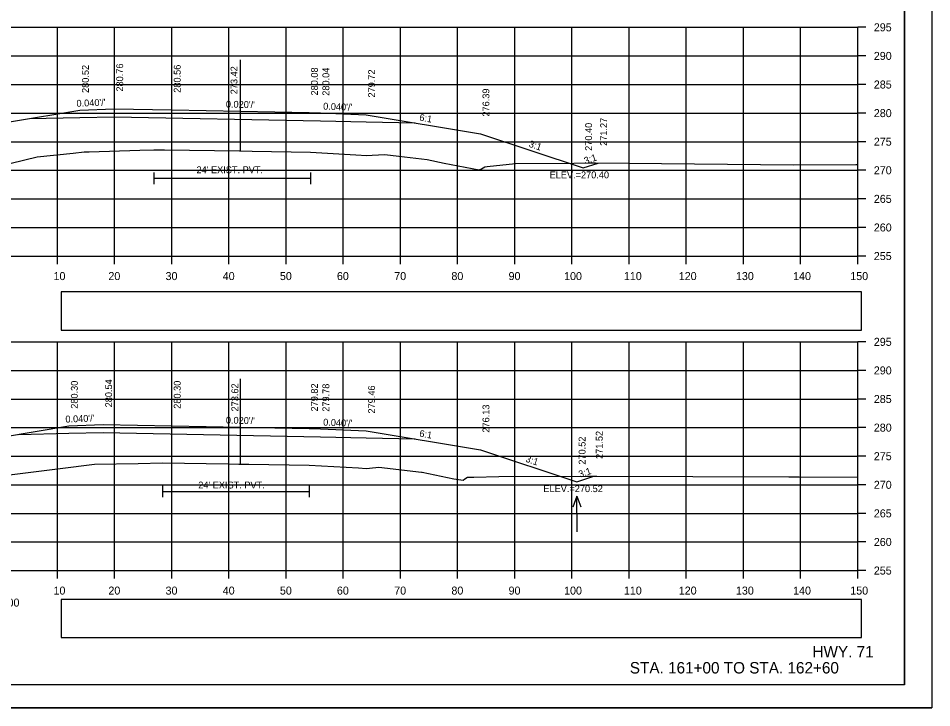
# Model space of a CAD drawing. Extents: x 285 to 4233, y -659 to 3710.
# Drawn here: x 1226.8 to 1386.6, y 598.9 to 719.5 of the extents above; entities that cross this region are included whole.
import ezdxf

# ---------------------------------------------------------------- set-up
doc = ezdxf.new("R2010")
doc.units = 0
for name, color, linetype in [('R_Alt Surface', 7, 'Continuous'), ('R_Axis', 7, 'Continuous'), ('R_Axis Annot', 7, 'Continuous'), ('R_Border', 7, 'Continuous'), ('R_Draft', 7, 'Continuous'), ('R_Exist Surface', 7, 'Continuous'), ('R_Fin Surface', 7, 'Continuous'), ('R_Grid', 7, 'Continuous'), ('R_No Plot', 7, 'Continuous'), ('R_Water', 7, 'Continuous'), ('R_Water Annot', 7, 'Continuous'), ('R_Xsect Elev', 7, 'Continuous'), ('R_Xsect Slope', 7, 'Continuous')]:
    doc.layers.add(name, color=color, linetype=linetype)

msp = doc.modelspace()

# ---------------------------------------------------------------- linework, layer by layer
at = {"layer": 'R_Alt Surface'}
for points in [[(1228.78, 701.94), (1237.62, 702.11), (1243.62, 702.23), (1243.62, 702.23), (1279.68, 701.51), (1287.68, 701.35), (1296.24, 701.18)], [(1250.54, 692.49), (1250.54, 690.49)], [(1277.93, 692.49), (1277.93, 690.49)], [(1250.54, 691.49), (1277.93, 691.49)], [(1226.84, 646.71), (1235.68, 646.89), (1241.68, 647.01), (1241.68, 647.01), (1279.68, 646.25), (1287.68, 646.09), (1296.24, 645.92)], [(1252.07, 637.71), (1252.07, 635.71)], [(1277.71, 637.71), (1277.71, 635.71)], [(1252.07, 636.71), (1277.71, 636.71)]]:
    msp.add_lwpolyline(points, dxfattribs=at)
at = {"layer": 'R_Axis'}
for p, q in [((1373.68, 677.89), (1373.68, 717.89)), ((1375.08, 717.89), (1373.68, 717.89)), ((1375.08, 712.89), (1373.68, 712.89)), ((1375.08, 707.89), (1373.68, 707.89)), ((1375.08, 702.89), (1373.68, 702.89)), ((1375.08, 697.89), (1373.68, 697.89)), ((1375.08, 692.89), (1373.68, 692.89)), ((1375.08, 687.89), (1373.68, 687.89)), ((1375.08, 682.89), (1373.68, 682.89)), ((1073.68, 677.89), (1373.68, 677.89)), ((1233.68, 676.49), (1233.68, 677.89)), ((1243.68, 676.49), (1243.68, 677.89)), ((1253.68, 676.49), (1253.68, 677.89)), ((1263.68, 676.49), (1263.68, 677.89)), ((1273.68, 676.49), (1273.68, 677.89)), ((1283.68, 676.49), (1283.68, 677.89)), ((1293.68, 676.49), (1293.68, 677.89)), ((1303.68, 676.49), (1303.68, 677.89)), ((1313.68, 676.49), (1313.68, 677.89)), ((1323.68, 676.49), (1323.68, 677.89)), ((1333.68, 676.49), (1333.68, 677.89)), ((1343.68, 676.49), (1343.68, 677.89)), ((1353.68, 676.49), (1353.68, 677.89)), ((1363.68, 676.49), (1363.68, 677.89)), ((1373.68, 676.49), (1373.68, 677.89)), ((1375.08, 677.89), (1373.68, 677.89)), ((1373.68, 622.89), (1373.68, 662.89)), ((1375.08, 662.89), (1373.68, 662.89)), ((1375.08, 657.89), (1373.68, 657.89)), ((1375.08, 652.89), (1373.68, 652.89)), ((1375.08, 647.89), (1373.68, 647.89)), ((1375.08, 642.89), (1373.68, 642.89)), ((1375.08, 637.89), (1373.68, 637.89)), ((1375.08, 632.89), (1373.68, 632.89)), ((1375.08, 627.89), (1373.68, 627.89)), ((1073.68, 622.89), (1373.68, 622.89)), ((1233.68, 621.49), (1233.68, 622.89)), ((1243.68, 621.49), (1243.68, 622.89)), ((1253.68, 621.49), (1253.68, 622.89)), ((1263.68, 621.49), (1263.68, 622.89)), ((1273.68, 621.49), (1273.68, 622.89)), ((1283.68, 621.49), (1283.68, 622.89)), ((1293.68, 621.49), (1293.68, 622.89)), ((1303.68, 621.49), (1303.68, 622.89)), ((1313.68, 621.49), (1313.68, 622.89)), ((1323.68, 621.49), (1323.68, 622.89)), ((1333.68, 621.49), (1333.68, 622.89)), ((1343.68, 621.49), (1343.68, 622.89)), ((1353.68, 621.49), (1353.68, 622.89)), ((1363.68, 621.49), (1363.68, 622.89)), ((1373.68, 621.49), (1373.68, 622.89)), ((1375.08, 622.89), (1373.68, 622.89))]:
    msp.add_line(p, q, dxfattribs=at)
at = {"layer": 'R_Axis Annot'}
for points in [[(1234.32, 664.95), (1374.32, 664.95), (1374.32, 671.61), (1234.32, 671.61)], [(1234.32, 611.18), (1374.32, 611.18), (1374.32, 617.83), (1234.32, 617.83)]]:
    msp.add_lwpolyline(points, close=True, dxfattribs=at)
at = {"layer": 'R_Border'}
for q in [(1381.86, 808.35), (1065.68, 602.89)]:
    msp.add_line((1381.86, 602.89), q, dxfattribs=at)
at = {"layer": 'R_Exist Surface'}
for points in [[(1220.96, 693), (1230.13, 695.25), (1236.45, 695.86), (1238.35, 696.1), (1239.21, 696.13), (1248.09, 696.41), (1250.54, 696.49), (1252.42, 696.46), (1265.54, 696.31), (1267.73, 696.26), (1277.93, 696.03), (1285.87, 695.59), (1287.81, 695.47), (1288.7, 695.51), (1290.93, 695.66), (1293.37, 695.35), (1298.37, 694.76), (1301.32, 694.16), (1307.42, 692.95), (1307.86, 693.17), (1308.44, 693.49), (1308.87, 693.54), (1313.79, 694.06), (1323.99, 694.15), (1326.59, 694.18), (1326.88, 694.17), (1327.81, 694.17), (1362.45, 693.87), (1373.33, 693.92), (1373.68, 693.92)], [(1225.26, 639.62), (1234.15, 640.73), (1240.13, 641.47), (1247.79, 641.63), (1252.07, 641.71), (1263.52, 641.54), (1265.43, 641.51), (1267.15, 641.48), (1277.71, 641.3), (1286.36, 640.83), (1287.7, 640.75), (1288.24, 640.8), (1289.91, 640.95), (1297.35, 640.11), (1297.47, 640.09), (1303, 638.94), (1304.63, 638.71), (1304.94, 638.92), (1305.39, 639.21), (1306.53, 639.24), (1310.9, 639.34), (1326.28, 639.4), (1327.23, 639.41), (1328.05, 639.4), (1361.59, 639.28), (1363.44, 639.27), (1373.68, 639.21)]]:
    msp.add_lwpolyline(points, dxfattribs=at)
at = {"layer": 'R_Fin Surface'}
for points in [[(1201.44, 695.35), (1213.62, 699.41), (1237.62, 703.41), (1243.62, 703.65), (1253.68, 703.45), (1277.68, 702.97), (1279.68, 702.93), (1287.68, 702.61), (1307.68, 699.28), (1325.64, 693.29), (1328.27, 694.16)], [(1201.49, 640.79), (1211.68, 644.19), (1235.68, 648.19), (1241.68, 648.43), (1253.68, 648.19), (1277.68, 647.71), (1279.68, 647.67), (1287.68, 647.35), (1307.68, 644.01), (1324.5, 638.41), (1327.5, 639.41)]]:
    msp.add_lwpolyline(points, dxfattribs=at)
at = {"layer": 'R_Grid'}
for p, q in [((1073.68, 717.89), (1373.68, 717.89)), ((1233.68, 677.89), (1233.68, 717.89)), ((1243.68, 677.89), (1243.68, 717.89)), ((1253.68, 677.89), (1253.68, 717.89)), ((1263.68, 677.89), (1263.68, 717.89)), ((1273.68, 677.89), (1273.68, 717.89)), ((1283.68, 677.89), (1283.68, 717.89)), ((1293.68, 677.89), (1293.68, 717.89)), ((1303.68, 677.89), (1303.68, 717.89)), ((1313.68, 677.89), (1313.68, 717.89)), ((1323.68, 677.89), (1323.68, 717.89)), ((1333.68, 677.89), (1333.68, 717.89)), ((1343.68, 677.89), (1343.68, 717.89)), ((1353.68, 677.89), (1353.68, 717.89)), ((1363.68, 677.89), (1363.68, 717.89)), ((1373.68, 677.89), (1373.68, 717.89)), ((1073.68, 712.89), (1373.68, 712.89)), ((1073.68, 707.89), (1373.68, 707.89)), ((1073.68, 702.89), (1373.68, 702.89)), ((1073.68, 697.89), (1373.68, 697.89)), ((1073.68, 692.89), (1373.68, 692.89)), ((1073.68, 687.89), (1373.68, 687.89)), ((1073.68, 682.89), (1373.68, 682.89)), ((1073.68, 677.89), (1373.68, 677.89)), ((1073.68, 662.89), (1373.68, 662.89)), ((1233.68, 622.89), (1233.68, 662.89)), ((1243.68, 622.89), (1243.68, 662.89)), ((1253.68, 622.89), (1253.68, 662.89)), ((1263.68, 622.89), (1263.68, 662.89)), ((1273.68, 622.89), (1273.68, 662.89)), ((1283.68, 622.89), (1283.68, 662.89)), ((1293.68, 622.89), (1293.68, 662.89)), ((1303.68, 622.89), (1303.68, 662.89)), ((1313.68, 622.89), (1313.68, 662.89)), ((1323.68, 622.89), (1323.68, 662.89)), ((1333.68, 622.89), (1333.68, 662.89)), ((1343.68, 622.89), (1343.68, 662.89)), ((1353.68, 622.89), (1353.68, 662.89)), ((1363.68, 622.89), (1363.68, 662.89)), ((1373.68, 622.89), (1373.68, 662.89)), ((1073.68, 657.89), (1373.68, 657.89)), ((1073.68, 652.89), (1373.68, 652.89)), ((1073.68, 647.89), (1373.68, 647.89)), ((1073.68, 642.89), (1373.68, 642.89)), ((1073.68, 637.89), (1373.68, 637.89)), ((1073.68, 632.89), (1373.68, 632.89)), ((1073.68, 627.89), (1373.68, 627.89)), ((1073.68, 622.89), (1373.68, 622.89))]:
    msp.add_line(p, q, dxfattribs=at)
at = {"layer": 'R_No Plot'}
msp.add_line((1053.28, 598.91), (1386.61, 598.91), dxfattribs=at)
for points in [[(1053.27, 812.24), (1386.61, 812.24), (1386.61, 598.9), (1053.27, 598.9)], [(1299.6, 808.35), (1319.22, 808.35), (1319.22, 798.47), (1335.33, 798.47), (1358.53, 798.47), (1358.65, 770.31), (1381.86, 770.31), (1381.86, 602.89), (1065.68, 602.89), (1065.68, 808.35)]]:
    msp.add_lwpolyline(points, close=True, dxfattribs=at)
at = {"layer": 'R_Water Annot'}
for p, q in [((1324.5, 635.93), (1323.82, 634)), ((1324.58, 629.65), (1324.5, 635.93)), ((1324.5, 635.93), (1325.22, 634.02))]:
    msp.add_line(p, q, dxfattribs=at)
at = {"layer": 'R_Xsect Elev'}
for p, q in [((1265.68, 696.31), (1265.68, 712.19)), ((1265.68, 641.51), (1265.68, 656.44))]:
    msp.add_line(p, q, dxfattribs=at)

# ---------------------------------------------------------------- texts
at = {"layer": 'R_Axis Annot'}
for s, p in [('295', (1376.48, 717.19)), ('290', (1376.48, 712.19)), ('285', (1376.48, 707.19)), ('280', (1376.48, 702.19)), ('275', (1376.48, 697.19)), ('270', (1376.48, 692.19)), ('265', (1376.48, 687.19)), ('260', (1376.48, 682.19)), ('255', (1376.48, 677.19)), ('10', (1232.99, 673.69)), ('20', (1242.59, 673.69)), ('30', (1252.59, 673.69)), ('40', (1262.59, 673.69)), ('50', (1272.59, 673.69)), ('60', (1282.56, 673.69)), ('70', (1292.59, 673.69)), ('80', (1302.59, 673.69)), ('90', (1312.59, 673.69)), ('100', (1322.3, 673.69)), ('110', (1332.76, 673.69)), ('120', (1342.36, 673.69)), ('130', (1352.36, 673.69)), ('140', (1362.36, 673.69)), ('150', (1372.36, 673.69)), ('295', (1376.48, 662.19)), ('290', (1376.48, 657.19)), ('285', (1376.48, 652.19)), ('280', (1376.48, 647.19)), ('275', (1376.48, 642.19)), ('270', (1376.48, 637.19)), ('265', (1376.48, 632.19)), ('260', (1376.48, 627.19)), ('255', (1376.48, 622.19)), ('10', (1232.99, 618.69)), ('20', (1242.59, 618.69)), ('30', (1252.59, 618.69)), ('40', (1262.59, 618.69)), ('50', (1272.59, 618.69)), ('60', (1282.56, 618.69)), ('70', (1292.59, 618.69)), ('80', (1302.59, 618.69)), ('90', (1312.59, 618.69)), ('100', (1322.3, 618.69)), ('110', (1332.76, 618.69)), ('120', (1342.36, 618.69)), ('130', (1352.36, 618.69)), ('140', (1362.36, 618.69)), ('150', (1372.36, 618.69)), ('161+00', (1220.73, 616.59))]:
    msp.add_text(s, height=1.4, dxfattribs=at).set_placement(p)
at = {"layer": 'R_Draft'}
for s, p in [('HWY. 71', (1365.75, 607.7)), ('STA. 161+00 TO STA. 162+60', (1333.8, 604.89))]:
    msp.add_text(s, height=2, dxfattribs=at).set_placement(p)
at = {"layer": 'R_Water'}
for p in [(1258, 692.38), (1258.3, 637.25)]:
    msp.add_text("24' EXIST. PVT.", height=1.2, dxfattribs=at).set_placement(p)
at = {"layer": 'R_Xsect Elev'}
for s, p in [('280.52', (1239.17, 706.41)), ('280.76', (1245.17, 706.65)), ('280.56', (1255.23, 706.45)), ('273.42', (1265.16, 706.18)), ('280.08', (1279.23, 705.97)), ('280.04', (1281.23, 705.93)), ('279.72', (1289.23, 705.61)), ('276.39', (1309.23, 702.28)), ('271.27', (1329.82, 697.16)), ('270.40', (1327.19, 696.29)), ('280.30', (1237.23, 651.19)), ('280.54', (1243.23, 651.43)), ('280.30', (1255.23, 651.19)), ('273.62', (1265.31, 650.72)), ('279.82', (1279.23, 650.71)), ('279.78', (1281.23, 650.67)), ('279.46', (1289.23, 650.35)), ('276.13', (1309.23, 647.01)), ('271.52', (1329.05, 642.41)), ('270.52', (1326.05, 641.41))]:
    msp.add_text(s, height=1.2, rotation=90, dxfattribs=at).set_placement(p)
for s, p in [('ELEV.=270.40', (1319.77, 691.49)), ('ELEV.=270.52', (1318.68, 636.61))]:
    msp.add_text(s, height=1.2, dxfattribs=at).set_placement(p)
at = {"layer": 'R_Xsect Slope'}
for s, rotation, p in [("0.040'/'", 2.2906, (1237.03, 703.99)), ("0.020'/'", 358.8542, (1263.13, 703.86)), ("0.040'/'", 357.7093, (1280.14, 703.51)), ('6:1', 350.5358, (1296.91, 701.58)), ('3:1', 341.5652, (1316.03, 697.02)), ('3:1', 18.4302, (1326.01, 693.94)), ("0.040'/'", 2.2905, (1235.09, 648.76)), ("0.020'/'", 358.8542, (1263.13, 648.6)), ("0.040'/'", 357.7093, (1280.14, 648.25)), ('6:1', 350.5386, (1296.91, 646.32)), ('3:1', 341.5646, (1315.46, 641.95)), ('3:1', 18.4318, (1325.05, 639.12))]:
    msp.add_text(s, height=1.2, rotation=rotation, dxfattribs=at).set_placement(p)

doc.saveas('drawing.dxf')
